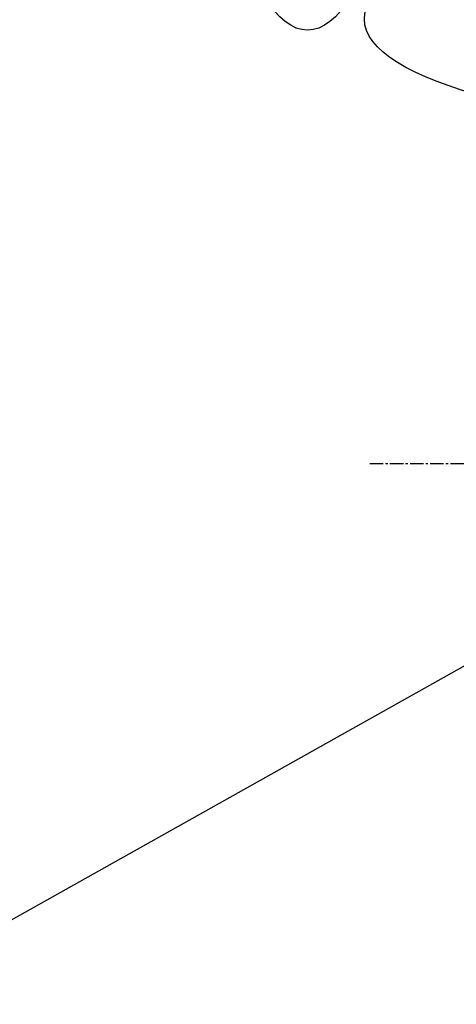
# Model space of a CAD drawing. Header units: millimetres. Extents: x 0 to 4378, y 0 to 2397.
# Tile 469 of 656: x 1405 to 1460, y 1690 to 1814. Entities that reach past the tile are written whole.
import ezdxf

# ---------------------------------------------------------------- set-up
doc = ezdxf.new("R2010")
doc.units = ezdxf.units.MM
doc.header["$LTSCALE"] = 0.2
doc.linetypes.add('CENTER2', pattern=[1.125, 0.75, -0.125, 0.125, -0.125])
doc.layers.add('02_Center Line', color=1, linetype='CENTER2')
doc.layers.add('13_After Rev.Num.', color=6, linetype='Continuous')
doc.styles.add('Rainbow-5.0 Style', font='malgunsl.ttf')
doc.dimstyles.new('Rainbow-5.0 Style', dxfattribs={"dimtxt": 4.5, "dimasz": 2.5, "dimexe": 1, "dimexo": 1, "dimgap": 1, "dimtad": 1, "dimdsep": 46, "dimtxsty": 'Rainbow-5.0 Style', "dimcen": 0, "dimclrd": 251, "dimclre": 251, "dimclrt": 7, "dimazin": 3, "dimtp": 0.1, "dimtm": 0.1, "dimtfac": 0.61, "dimtmove": 0, "dimatfit": 3, "dimfxl": 1, "dimlwd": -1, "dimlwe": -1, "dimarcsym": 1})

# ---------------------------------------------------------------- blocks, each defined once
blk = doc.blocks.new('Blk$A17R2-5W24F')
at = {"layer": '02_Center Line', "ltscale": 11.288275}
blk.add_line((-163.2, 1258.5), (73.44, 1258.5), dxfattribs=at)
blk = doc.blocks.new('A$C19ebd0c3_1234')
for q in [(46.93, -0.78), (54.3, 6.59)]:
    blk.add_line((46.93, 6.59), q)
blk.add_ellipse((0, 0), major_axis=(53.19, 0), ratio=0.263273)

msp = doc.modelspace()

# ---------------------------------------------------------------- block references
msp.add_blockref('Blk$A17R2-5W24F', (1612.144, 499.915))
at = {"layer": '13_After Rev.Num.', "rotation": 90}
msp.add_blockref('A$C19ebd0c3_1234', (1441.089, 1866.231), dxfattribs=at)
at = {"layer": '13_After Rev.Num.'}
msp.add_blockref('A$C19ebd0c3_1234', (1501.44, 1814.427), dxfattribs=at)

# ---------------------------------------------------------------- leaders
at = {"annotation_type": 0, "has_hookline": 1, "hookline_direction": 1, "text_width": 122.213}
msp.add_leader([(1502.731, 1756.373), (1336.298, 1663.038), (1323.798, 1663.038)], dimstyle='Rainbow-5.0 Style', override={"dimscale": 5, "dimgap": 1, "dimtad": 1}, dxfattribs=at)

doc.saveas('drawing.dxf')
